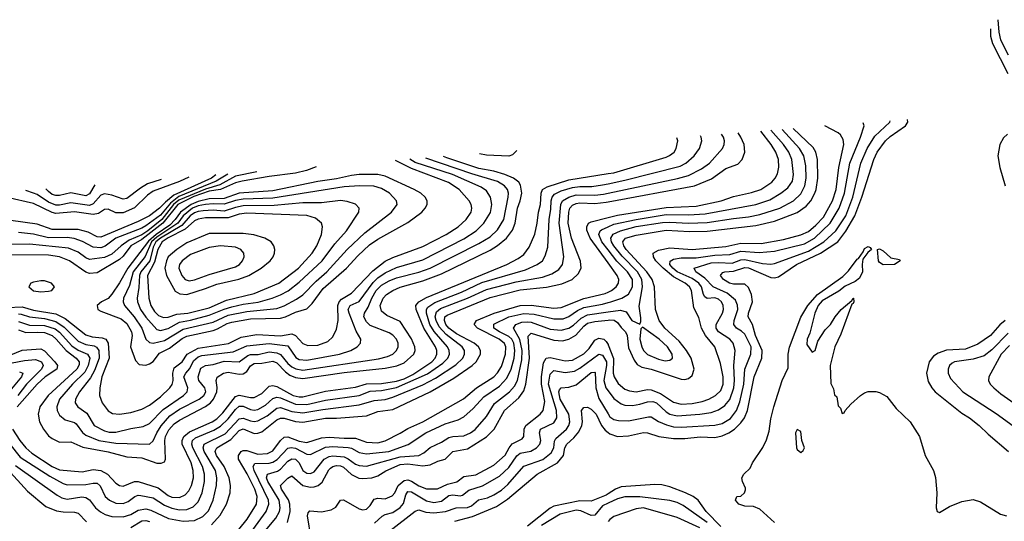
# Model space of a CAD drawing. Header units: inches. Extents: x 1305375 to 1407406, y 744550 to 841633.
# Tile 480 of 509: x 1386857 to 1392117, y 834538 to 837217. Entities that reach past the tile are written whole.
import ezdxf

# ---------------------------------------------------------------- set-up
doc = ezdxf.new("R2010")
doc.units = ezdxf.units.IN
doc.header["$MEASUREMENT"] = 0
doc.layers.add('B3883', color=7, linetype='Continuous')
doc.layers.add('B3893', color=7, linetype='Continuous')

msp = doc.modelspace()

# ---------------------------------------------------------------- linework, layer by layer
at = {"layer": 'B3883', "color": 5}
for points, elevation in [([(1389513.1, 836517.7), (1389490, 836496), (1389470, 836487.9), (1389350, 836492.8), (1389313.4, 836501.5)], 1480), ([(1386790, 835680.3), (1386870, 835683.8), (1386930, 835664.9), (1387050, 835645.9), (1387100.4, 835620.4), (1387210, 835534.1), (1387243.6, 835523.6), (1387297.7, 835517.7), (1387317.7, 835510), (1387329.2, 835489.2), (1387334.7, 835410), (1387296.3, 835310), (1387284.8, 835250), (1387283.3, 835210), (1387298.3, 835170), (1387330, 835127.6), (1387353.4, 835113.4), (1387390, 835109.6), (1387450, 835119.6), (1387510, 835137.1), (1387550, 835159.1), (1387610, 835202.6), (1387659.1, 835250), (1387671.7, 835268.3), (1387676.5, 835290), (1387674.6, 835330), (1387682.8, 835357.2), (1387725.5, 835390), (1387751.3, 835430), (1387810, 835462.3), (1387972, 835488), (1388039.2, 835520.8), (1388123.7, 835536.3), (1388250, 835528.7), (1388310, 835539), (1388331, 835531), (1388370, 835487.2), (1388396.8, 835476.8), (1388450, 835479.4), (1388502.5, 835497.5), (1388530, 835523.9), (1388550, 835563.7), (1388558.9, 835610), (1388556, 835690), (1388564.1, 835710), (1388576.1, 835723.9), (1388630, 835756.6), (1388743.8, 835876.2), (1388810, 835927), (1388850, 835946.6), (1389010, 836006.2), (1389135.2, 836070), (1389199.2, 836110), (1389242.4, 836150), (1389269.2, 836190), (1389273, 836210), (1389268.6, 836230), (1389257.6, 836250), (1389205, 836310), (1389148.2, 836348.2), (1388950, 836421.7), (1388863.8, 836465.2)], 1580), ([(1386850, 835560.9), (1386890, 835545.7), (1386950, 835549), (1386990, 835545.6), (1387030, 835530.3), (1387051.5, 835511.5), (1387104.6, 835450), (1387159.5, 835410), (1387174.7, 835390), (1387174.4, 835374.4), (1387162.6, 835350), (1387009.7, 835210), (1386964, 835150), (1386955.5, 835110), (1386963.4, 835070), (1386984.2, 835030), (1387010, 834995.2), (1387030, 834979.5), (1387070, 834961), (1387130, 834962.7), (1387194.4, 834934.4), (1387330, 834909.3), (1387430, 834883), (1387510, 834876.3), (1387590, 834848.9), (1387612.3, 834847.7), (1387630, 834855.2), (1387636.7, 834870), (1387632.7, 834970), (1387636, 834990), (1387653.8, 835026.3), (1387682.1, 835057.8), (1387710, 835079), (1387850, 835150.6), (1387875.8, 835170), (1387892.6, 835190), (1387910.5, 835230), (1387912.3, 835252.3), (1387905.8, 835290), (1387912.4, 835307.6), (1387945, 835330), (1387970, 835334.2), (1388030, 835324.4), (1388050, 835326), (1388070, 835338.3), (1388090.8, 835369.1), (1388110, 835381.5), (1388150, 835382.1), (1388210, 835393.2), (1388230, 835384.6), (1388276.4, 835336.4), (1388299.3, 835319.3), (1388330, 835305.4), (1388370, 835300.6), (1388590, 835333.2), (1388810, 835355.1), (1388872.2, 835367.8), (1388910, 835384.8), (1388962.5, 835430), (1388970.3, 835450), (1388967.9, 835470), (1388950, 835511.9), (1388890, 835605.2), (1388817.5, 835637.5), (1388790, 835660.3), (1388783.5, 835690), (1388798.2, 835730), (1388816.7, 835750), (1388849.5, 835770.5), (1388890, 835788.1), (1389010, 835822.5), (1389110, 835859.9), (1389370, 835986.2), (1389410, 836010.4), (1389456.6, 836050), (1389490, 836093.5), (1389504.1, 836130), (1389516.7, 836210), (1389531.1, 836250), (1389538.5, 836290), (1389532.7, 836332.7), (1389523.2, 836350), (1389495.2, 836370), (1389449.3, 836390), (1389390, 836408.9), (1389310, 836421.8), (1389139, 836479), (1389121.4, 836486)], 1520), ([(1386850, 835605.7), (1386910, 835586), (1386990, 835584.2), (1387046.2, 835566.2), (1387070, 835547.9), (1387135.1, 835475.1), (1387170, 835451.4), (1387219.1, 835430), (1387231.1, 835410), (1387223.2, 835370), (1387204.7, 835335.3), (1387138.4, 835270), (1387070.1, 835190), (1387055.6, 835150), (1387057.9, 835130), (1387070, 835105.2), (1387099.7, 835079.7), (1387150, 835066.5), (1387159.4, 835059.4), (1387193, 835013), (1387210, 834997.5), (1387279.7, 834970), (1387370, 834955.5), (1387550, 834949.6), (1387570, 834967.3), (1387588.8, 835010), (1387612.6, 835047.4), (1387659.2, 835100.8), (1387710, 835136.3), (1387816, 835190), (1387840.6, 835210), (1387850.6, 835230), (1387845.6, 835250), (1387814.2, 835290), (1387810.3, 835310), (1387824.9, 835355.1), (1387849.8, 835370), (1387890, 835375.3), (1387950, 835392.7), (1388030, 835390.4), (1388075.9, 835424.1), (1388090, 835428.6), (1388130.4, 835429.6), (1388190, 835443.3), (1388230, 835437.3), (1388249.5, 835429.5), (1388290, 835380.1), (1388310, 835363.3), (1388332, 835352), (1388370, 835344.8), (1388773.4, 835406.6), (1388821.6, 835418.4), (1388849.5, 835430.5), (1388870.6, 835450), (1388879.2, 835470), (1388879.3, 835490), (1388869.9, 835510), (1388850, 835532.6), (1388830, 835545.3), (1388730, 835584.3), (1388710, 835602.7), (1388695.4, 835630), (1388698.1, 835650), (1388718.5, 835681.5), (1388737.6, 835730), (1388760.9, 835770), (1388790, 835799.6), (1388830, 835822.1), (1388870, 835837.9), (1388990, 835869.3), (1389049.7, 835890.3), (1389310, 836021.3), (1389370, 836057.7), (1389410, 836095), (1389444, 836150), (1389466.1, 836270), (1389467.5, 836290), (1389462, 836310), (1389446.8, 836330), (1389410, 836353.8), (1389273.1, 836393.1), (1389026.8, 836478.4)], 1540), ([(1386850, 835645.5), (1386864.8, 835644.8), (1386910, 835629.2), (1386990, 835621.4), (1387050, 835606), (1387095, 835575), (1387170, 835500.9), (1387210, 835482.5), (1387254.3, 835474.3), (1387267.5, 835467.5), (1387279, 835450), (1387282.1, 835410), (1387257, 835343), (1387235.3, 835304.7), (1387177.3, 835230), (1387154.8, 835190), (1387153.5, 835170), (1387167.6, 835150), (1387216.4, 835116.4), (1387254.4, 835050), (1387310, 835020.8), (1387334.5, 835014.5), (1387370, 835013.6), (1387450, 835033.3), (1387516.1, 835043.9), (1387550, 835061), (1387624.2, 835135.8), (1387732.1, 835210), (1387751, 835230), (1387754.3, 835250), (1387734.5, 835310), (1387744.6, 835330), (1387765.5, 835354.5), (1387784.8, 835395.2), (1387810, 835417), (1387830, 835424), (1387997.7, 835442.3), (1388070, 835475.8), (1388190, 835488.5), (1388290, 835475), (1388332.5, 835412.5), (1388350, 835402.9), (1388390, 835399.3), (1388564.7, 835430), (1388625.1, 835450), (1388660.4, 835470), (1388678.2, 835490), (1388679.3, 835510), (1388654.2, 835554.3), (1388617.3, 835650), (1388611.8, 835670), (1388621.8, 835690), (1388670, 835712.6), (1388745.7, 835814.3), (1388770, 835837.9), (1388810, 835865.2), (1388870, 835892.7), (1389010, 835935.3), (1389230, 836045.9), (1389295.8, 836090), (1389336.7, 836130), (1389372.8, 836187.2), (1389379.9, 836230), (1389371.5, 836270), (1389350, 836302.3), (1389322.1, 836322.1), (1389169.5, 836389.5), (1388970, 836455.1), (1388940.3, 836471.4)], 1560), ([(1388440.7, 836431), (1388388.4, 836411.6), (1388330, 836397), (1388190, 836380.2), (1388044.7, 836355.3), (1388010, 836345.7), (1387930.3, 836309.7), (1387870, 836300.8), (1387787.2, 836272.8), (1387701.5, 836230), (1387621.1, 836130), (1387510, 836042.9), (1387451.5, 836008.5), (1387410, 835954.8), (1387390, 835936.9), (1387270, 835865.1), (1387230, 835862.4), (1387210, 835868), (1387123.2, 835930), (1387070, 835951.1), (1387010, 835959.8), (1386750, 835960.4)], 1580), ([(1388124.4, 836405.4), (1388010, 836380.6), (1387925.6, 836334.4), (1387850, 836312.8), (1387706.5, 836253.5), (1387678.3, 836230), (1387615.7, 836150), (1387541.4, 836090), (1387510, 836068.5), (1387441.2, 836038.9), (1387399, 836010), (1387350, 835965.3), (1387310, 835947.7), (1387230, 835935.6), (1387210, 835945.2), (1387170, 835975.7), (1387117.1, 835997.1), (1386910, 836017.9), (1386730, 836016.2)], 1560), ([(1387760.9, 836376), (1387710, 836352.3), (1387570, 836301.6), (1387539.5, 836280.5), (1387470, 836213.1), (1387410, 836184.9), (1387370, 836186.2), (1387330, 836204.7), (1387310, 836202.8), (1387277.2, 836182.8), (1387250, 836176.9), (1387150, 836191.1), (1387050, 836182.8), (1387030, 836188.2), (1386930, 836235), (1386790, 836267)], 1480), ([(1387905, 836387.7), (1387881.7, 836370), (1387680.8, 836279.1), (1387636.6, 836243.4), (1387604.3, 836210), (1387550, 836168.9), (1387490, 836138.4), (1387290, 836054.9), (1387270, 836057.2), (1387222.7, 836082.7), (1387170, 836097.2), (1387030, 836097.2), (1386950, 836124.4), (1386810, 836144.9)], 1520), ([(1386817.7, 835030), (1386857, 834970), (1386889.7, 834930), (1386922, 834902), (1387029.6, 834830), (1387070, 834812.8), (1387190, 834802.6), (1387250, 834814.4), (1387290, 834810), (1387326.9, 834790), (1387370, 834742.3), (1387390, 834729.1), (1387410, 834726.2), (1387470, 834750.1), (1387490, 834749.7), (1387596.3, 834716.3), (1387650, 834676.1), (1387670, 834667.1), (1387710, 834664.3), (1387741.2, 834678.8), (1387760.1, 834699.9), (1387775.5, 834730), (1387784.7, 834770), (1387783, 834810), (1387772.1, 834850), (1387725.4, 834950), (1387725.4, 834970), (1387733.5, 834990), (1387763.8, 835016.2), (1387884.8, 835070), (1387910, 835085.5), (1387942.8, 835117.2), (1388010, 835204.6), (1388030, 835211.8), (1388090, 835198.9), (1388110, 835199.5), (1388150, 835220.8), (1388190, 835260.3), (1388210, 835263.8), (1388230, 835257.6), (1388318.3, 835210), (1388350, 835202), (1388370, 835202.5), (1388490, 835232.3), (1388650, 835254.2), (1388710, 835272.9), (1388790, 835274.7), (1388870, 835285.9), (1388910, 835298.5), (1388957.5, 835322.5), (1389058.6, 835390), (1389076.6, 835410), (1389085.6, 835430), (1389085.1, 835450), (1389077.9, 835470), (1389015.7, 835570), (1388975.3, 835670), (1388973.9, 835690), (1388980.4, 835699.6), (1388989.5, 835710), (1389030, 835733.1), (1389459.1, 835910), (1389519.2, 835940.8), (1389550, 835963.8), (1389578.5, 836001.5), (1389608.6, 836071.4), (1389621.5, 836130), (1389628.1, 836190), (1389639.4, 836230), (1389642, 836290), (1389649.2, 836310.8), (1389675.1, 836324.9), (1389790, 836362.3), (1390000, 836395)], 1480), ([(1387969.7, 836392.9), (1387906.1, 836353.9), (1387707.2, 836272.8), (1387662.4, 836237.6), (1387610, 836173.5), (1387530, 836116.2), (1387510, 836104.4), (1387370.1, 836050), (1387312.8, 836007.2), (1387290, 835999.5), (1387250, 836002.1), (1387193.2, 836033.2), (1387148.5, 836048.5), (1387110, 836053.5), (1387010, 836052.5), (1386930, 836071.9), (1386850, 836079.9)], 1540), ([(1387612.8, 836364), (1387539.6, 836340.4), (1387502, 836318), (1387430, 836261.3), (1387410, 836258.8), (1387350, 836280.1), (1387310, 836286.3), (1387290, 836279.2), (1387250, 836233.8), (1387230, 836223.9), (1387130, 836238.2), (1387070, 836226.1), (1387050, 836226.4), (1387010, 836241.8), (1386950, 836283.3), (1386931.3, 836291.3), (1386890.1, 836304.6)], 1460), ([(1386804.8, 834950), (1386860.4, 834880.4), (1387018.3, 834778.3), (1387090, 834740.1), (1387110, 834733.5), (1387210, 834735.2), (1387250, 834742.5), (1387270, 834741.3), (1387287.1, 834727.1), (1387313.4, 834670), (1387336.8, 834650), (1387370, 834634.7), (1387410, 834633.6), (1387436.1, 834643.9), (1387471.8, 834670), (1387490, 834677.4), (1387503.6, 834676.4), (1387570, 834663.1), (1387630, 834624.8), (1387670, 834608.3), (1387710, 834599.3), (1387750, 834600.8), (1387784.5, 834615.5), (1387810, 834641.2), (1387832, 834690), (1387844.1, 834750), (1387844.2, 834790), (1387833.7, 834830), (1387781.3, 834930), (1387775.9, 834950), (1387780.7, 834970), (1387795.6, 834984.4), (1387894.7, 835025.3), (1387930, 835045.4), (1387970, 835084.9), (1388010, 835135.8), (1388030, 835152.2), (1388050, 835153.5), (1388090, 835135.1), (1388110, 835131.3), (1388130, 835135), (1388170, 835157.5), (1388210, 835193.6), (1388230, 835200.1), (1388250, 835197), (1388330, 835163), (1388390, 835161.3), (1388490, 835185.3), (1388670, 835210.3), (1388730, 835232.4), (1388790, 835235.8), (1388870, 835252.8), (1389034.7, 835325.3), (1389117.7, 835382.3), (1389143.8, 835410), (1389152.6, 835430), (1389151.4, 835450), (1389141.5, 835470), (1389071.7, 835551.7), (1389047.7, 835590), (1389029.7, 835650), (1389029.9, 835670), (1389037.6, 835682.4), (1389073.9, 835706.1), (1389217.4, 835762.6), (1389326.2, 835813.8), (1389558.4, 835881.6), (1389620.9, 835910), (1389650, 835929.3), (1389664.1, 835955.9), (1389677.9, 836002.1), (1389684.9, 836150), (1389694.9, 836205.1), (1389696.6, 836250), (1389701.3, 836270), (1389714.6, 836285.4), (1389750, 836303.7), (1389810, 836321.1), (1389850, 836326.5), (1389913.5, 836326.5), (1389970, 836335.1), (1390000, 836341.2)], 1460), ([(1387258.1, 836334.9), (1387230, 836287.9), (1387210, 836275.6), (1387130, 836292.4), (1387070, 836277.6), (1387050, 836277.6), (1387030, 836284.3), (1387010, 836299.1), (1386996.8, 836313.4)], 1440), ([(1386835.2, 834835.2), (1387057, 834677), (1387082.4, 834662.4), (1387110, 834655.3), (1387189, 834669), (1387210, 834665.5), (1387230, 834653), (1387262.2, 834610), (1387288, 834588), (1387314.3, 834574.3), (1387350, 834563.8), (1387410, 834561.1), (1387450, 834573.7), (1387490, 834597.7), (1387530, 834605.1), (1387557.9, 834597.9), (1387652.3, 834552.3), (1387730, 834539.4), (1387790, 834543), (1387835.9, 834564.1), (1387866.1, 834593.9), (1387891.1, 834650), (1387909.2, 834730), (1387910.9, 834770), (1387902.1, 834810), (1387843, 834910), (1387836.4, 834930), (1387842.6, 834950), (1387954.7, 835005.3), (1388030, 835084.8), (1388050, 835089.5), (1388090, 835074.7), (1388110, 835071.6), (1388130, 835075.1), (1388178.6, 835101.4), (1388230, 835142.3), (1388250, 835145.5), (1388310, 835125.1), (1388370, 835116.6), (1388475.5, 835135.5), (1388670, 835159.4), (1388750, 835182.9), (1388810, 835188.3), (1388850, 835200.5), (1389010, 835267.7), (1389077.5, 835302.5), (1389186.8, 835373.2), (1389224.9, 835410), (1389233.9, 835430), (1389233.5, 835450), (1389221.3, 835470), (1389135.6, 835535.6), (1389097.4, 835577.4), (1389081, 835610), (1389077, 835630), (1389083.3, 835656.7), (1389105.5, 835674.5), (1389248.8, 835730), (1389350, 835776.3), (1389510, 835816.3), (1389650, 835842.1), (1389699.4, 835860.6), (1389736.9, 835883.1), (1389756.7, 835910), (1389763.2, 835950), (1389738.9, 836130), (1389747.3, 836230), (1389757.1, 836250), (1389790.7, 836269.3), (1389830, 836280.9), (1389930, 836280.8), (1389974.8, 836285.2), (1390000, 836290.4)], 1440), ([(1387880.9, 834519.1), (1387928.4, 834570), (1387960.9, 834630), (1387981.2, 834690), (1387983.1, 834730), (1387976.1, 834770), (1387949.1, 834830), (1387908.8, 834890), (1387901.7, 834910), (1387903.5, 834916.5), (1387909.6, 834930.4), (1387985, 834975), (1388030, 835023.5), (1388050, 835031.2), (1388110, 835007.6), (1388130, 835008.4), (1388150, 835016.7), (1388230, 835079.6), (1388250, 835089.3), (1388270, 835089.3), (1388330, 835070.6), (1388370, 835067.5), (1388490, 835089.6), (1388550, 835088.1), (1388710, 835101.2), (1388770, 835124.9), (1388850, 835135.7), (1389050, 835229.1), (1389177, 835303), (1389273.8, 835370), (1389296.3, 835390), (1389319.1, 835430), (1389318.7, 835450), (1389307.5, 835470), (1389284.9, 835490), (1389190, 835540), (1389149, 835570), (1389133.3, 835590), (1389125.8, 835610), (1389128.7, 835630), (1389140.3, 835639.7), (1389370, 835733.1), (1389530, 835773.8), (1389670.9, 835789.1), (1389753.8, 835806.2), (1389807.7, 835830), (1389841.1, 835858.9), (1389856.1, 835890), (1389853.3, 835926.7), (1389804.4, 836050), (1389786.5, 836130), (1389790.2, 836190), (1389796.2, 836210), (1389810, 836227.1), (1389830, 836236.2), (1389850, 836238.2), (1389930, 836236), (1389990, 836241.8), (1390000, 836243.7)], 1420), ([(1390000, 835917.9), (1389903.6, 836050), (1389887.5, 836092.4), (1389886.4, 836110), (1389895.8, 836130), (1389910, 836137.3), (1390000, 836160)], 1380), ([(1390000, 835987.5), (1389966.7, 836030), (1389951.2, 836070), (1389957.5, 836090), (1389964.4, 836095.6), (1390000, 836111.2)], 1360), ([(1387990, 834447.8), (1388071.3, 834550), (1388121.2, 834630), (1388126, 834670), (1388113.6, 834710), (1388072.3, 834792.3), (1388026.3, 834870), (1388025.3, 834890), (1388040.7, 834910), (1388050, 834915.6), (1388070, 834915.3), (1388130, 834897), (1388180.7, 834899.3), (1388210, 834915.1), (1388250.6, 834969.4), (1388270, 834987.7), (1388290, 834989.5), (1388350, 834966.3), (1388390, 834959.5), (1388470, 834983.4), (1388510, 834988.1), (1388590, 834982), (1388650, 834982.8), (1388710, 834960.2), (1388770, 834957.6), (1388810, 834968.5), (1388890, 835008), (1388930, 835034), (1389011.2, 835068.8), (1389228.5, 835191.5), (1389296.4, 835250), (1389389.7, 835310.3), (1389409.3, 835330.7), (1389430, 835364.1), (1389452.8, 835430), (1389454.7, 835470), (1389447.3, 835487.3), (1389417.9, 835510), (1389302.6, 835570), (1389284.1, 835590), (1389296.9, 835610), (1389390.9, 835649.1), (1389530, 835690.5), (1389590, 835692.5), (1389710, 835676.9), (1389750, 835679.3), (1389870, 835728.5), (1389984.5, 835755.5), (1390000, 835762.3)], 1380), ([(1388050, 834420.4), (1388173, 834590), (1388188.3, 834630), (1388186.8, 834650), (1388109.2, 834810), (1388104.2, 834830), (1388113.3, 834846.7), (1388190, 834849.1), (1388210, 834854.6), (1388231.6, 834868.4), (1388290, 834928.7), (1388307.3, 834932.7), (1388330, 834927.8), (1388390, 834895.8), (1388410, 834895), (1388490, 834933.9), (1388530, 834938.3), (1388612.5, 834932.5), (1388630, 834928.4), (1388670, 834904.8), (1388710, 834899.1), (1388828.9, 834911.1), (1388932, 834948), (1389026.3, 835010), (1389130, 835058.9), (1389199.5, 835080.5), (1389230, 835095.8), (1389280, 835140), (1389337, 835203), (1389419.8, 835260.2), (1389458.4, 835301.6), (1389482.1, 835350), (1389498.1, 835410), (1389502.4, 835450), (1389497.4, 835490), (1389486.4, 835510), (1389470, 835525.7), (1389419.9, 835550), (1389390.4, 835570), (1389389.2, 835590.8), (1389470.1, 835629.9), (1389550, 835648.7), (1389604.4, 835644.4), (1389710, 835618.9), (1389760.4, 835619.6), (1389790, 835631), (1389836.5, 835663.5), (1389870, 835679.8), (1389970, 835697.6), (1390000, 835706)], 1360), ([(1388152, 834468.1), (1388226, 834554), (1388244.4, 834590), (1388249, 834610), (1388242.5, 834650), (1388182.2, 834750), (1388175.6, 834770), (1388179.9, 834790), (1388234, 834806), (1388250, 834816.7), (1388290, 834859.1), (1388310, 834872.4), (1388330.5, 834870), (1388350, 834849.5), (1388370, 834809.6), (1388390, 834794.7), (1388410, 834792.9), (1388430, 834801.4), (1388483.3, 834870), (1388510, 834884.8), (1388530, 834888.2), (1388590, 834881.5), (1388611.8, 834871.8), (1388650, 834843.2), (1388670, 834835.8), (1388710, 834833.2), (1388890, 834882.8), (1388990, 834890.1), (1389016.7, 834903.3), (1389050, 834931.8), (1389110, 834960.1), (1389150, 834985.6), (1389170, 834991.2), (1389230, 834993.8), (1389264.3, 835010), (1389290, 835028.8), (1389350, 835098), (1389393.3, 835166.7), (1389472.8, 835230), (1389499.5, 835260.5), (1389515.8, 835290), (1389539.1, 835400.9), (1389542, 835450), (1389529.5, 835509.5), (1389495.5, 835570), (1389508, 835590), (1389539, 835601), (1389570, 835604.1), (1389590, 835600.7), (1389690, 835564.2), (1389750, 835559.6), (1389790.1, 835570.1), (1389814.6, 835585.4), (1389856.6, 835623.4), (1389890, 835640.2), (1390000, 835656.1)], 1340), ([(1388288.2, 834531.8), (1388302.5, 834590), (1388300.4, 834630), (1388292.9, 834652.8), (1388255.1, 834710), (1388250.9, 834730), (1388290, 834769.1), (1388310, 834780.1), (1388370, 834729.5), (1388410, 834719.9), (1388430, 834721.9), (1388450.9, 834729.1), (1388473.5, 834746.5), (1388508, 834812), (1388517.7, 834822.3), (1388530, 834831), (1388550, 834835.3), (1388570, 834834.2), (1388586.6, 834826.6), (1388630, 834787.8), (1388668.4, 834768.4), (1388690, 834765.7), (1388737.4, 834770), (1388770, 834781.6), (1388813.3, 834806.7), (1388890, 834840.9), (1388930, 834844.7), (1389010, 834833.6), (1389050, 834839.5), (1389090, 834858.4), (1389130, 834870.1), (1389170, 834911.1), (1389250, 834925.8), (1389350, 834988.3), (1389392.1, 835030), (1389446.6, 835130), (1389522.8, 835197.2), (1389550, 835234.1), (1389561.2, 835270), (1389579.6, 835410), (1389573.8, 835526.2), (1389590, 835542.2), (1389710, 835505.4), (1389757.5, 835502.5), (1389790, 835511), (1389827.7, 835532.3), (1389870, 835581), (1389890, 835596.5), (1389930, 835605.6), (1390000, 835612.9)], 1320), ([(1388413.5, 834446.5), (1388393.6, 834566.4), (1388397.5, 834582.5), (1388406.8, 834593.2), (1388470, 834588.3), (1388521.7, 834598.3), (1388545.9, 834614.1), (1388570, 834650.1), (1388587.5, 834652.5), (1388670, 834603.9), (1388690, 834599.4), (1388710, 834603.3), (1388730, 834621.7), (1388750, 834655.5), (1388770, 834662.2), (1388810, 834658.5), (1388846.8, 834673.2), (1388860.1, 834690), (1388879.4, 834730), (1388910, 834755.8), (1388930, 834758.6), (1388950, 834752.9), (1388990, 834727.7), (1389030, 834710.7), (1389089.3, 834710.7), (1389143, 834737), (1389192, 834748), (1389230, 834777.2), (1389293, 834787), (1389390, 834837), (1389449.5, 834890.5), (1389471.2, 834930), (1389488.6, 834951.4), (1389540.8, 834979.2), (1389549.9, 834990.1), (1389552.7, 835030), (1389560.4, 835050), (1389638.1, 835110), (1389653.4, 835130), (1389661.8, 835178.2), (1389645.3, 835270), (1389644.7, 835310), (1389655.6, 835384.4), (1389669.5, 835410), (1389690, 835412.2), (1389770, 835394.2), (1389810, 835398.5), (1389870, 835432.4), (1389898.6, 835461.4), (1389930, 835505.7), (1389950, 835515.6), (1389976.6, 835510), (1389990, 835499.1), (1390000, 835482.8)], 1280), ([(1386810, 835426.9), (1386870, 835451.4), (1386970, 835458.7), (1386990, 835449.1), (1387045.3, 835390), (1387059.5, 835370), (1387054.7, 835350), (1386993.2, 835310), (1386949.5, 835270), (1386843.9, 835150)], 1480), ([(1388752.4, 834527.6), (1388794.1, 834565.9), (1388810, 834574.6), (1388850, 834585.3), (1388890, 834612.4), (1388907.1, 834632.9), (1388920.4, 834679.6), (1388930, 834696.3), (1388950, 834695.9), (1389030, 834647.6), (1389070, 834637.8), (1389110, 834646.3), (1389150, 834675.6), (1389170, 834679.4), (1389210, 834673.2), (1389222.5, 834677.5), (1389256.5, 834703.5), (1389330, 834726.9), (1389420.7, 834779.3), (1389470, 834825.5), (1389512.1, 834887.9), (1389530, 834902.7), (1389587.9, 834912.1), (1389617.9, 834930), (1389634.7, 834950), (1389640.5, 834970), (1389633.3, 835010), (1389638.8, 835030), (1389710, 835064), (1389725.5, 835090), (1389724.1, 835130), (1389681.7, 835270), (1389690, 835323.7), (1389710, 835343.9), (1389770, 835333.3), (1389820.4, 835339.6), (1389850, 835355.1), (1389950, 835431.3), (1389970, 835425.6), (1389991.3, 835390), (1389992.1, 835370), (1389977.3, 835290), (1389988.7, 835250), (1390000, 835234.8)], 1260), ([(1386816.2, 835383.8), (1386882.6, 835397.4), (1386941.9, 835401.9), (1386972.8, 835390), (1386982.3, 835370), (1386974, 835350), (1386893.6, 835270), (1386847, 835210)], 1460), ([(1386856, 835336), (1386873.8, 835330), (1386866.9, 835310), (1386805.1, 835234.9)], 1440), ([(1388833.7, 834486.3), (1388970, 834592.2), (1388990, 834598.4), (1389026.6, 834586.6), (1389070, 834582.8), (1389130.9, 834590), (1389189.3, 834610.7), (1389250, 834611.4), (1389270, 834620.8), (1389307.4, 834652.6), (1389356.8, 834663.2), (1389390, 834679), (1389430, 834705.1), (1389464.8, 834735.2), (1389550, 834831.9), (1389651.1, 834868.9), (1389696.7, 834903.3), (1389709.9, 834930), (1389713.7, 834966.3), (1389720.4, 834979.6), (1389778.3, 835030), (1389790.3, 835050), (1389795.4, 835070), (1389790.2, 835110), (1389744.7, 835190), (1389736.9, 835230), (1389740.2, 835239.8), (1389750, 835251.7), (1389790, 835255), (1389830, 835267.1), (1389910, 835333.4), (1389930, 835335.2), (1389931.9, 835331.9), (1389933.9, 835250), (1389950, 835194.6), (1390000, 835112.4)], 1240), ([(1389182.2, 834537.8), (1389276.7, 834563.3), (1389403.6, 834616.4), (1389463.3, 834656.7), (1389621.4, 834790), (1389730.6, 834849.4), (1389762.5, 834890), (1389769.4, 834930.6), (1389779.2, 834950), (1389817, 834983), (1389844.3, 835015.7), (1389859.3, 835050), (1389862.7, 835070), (1389858.5, 835130), (1389870, 835146.5), (1389890, 835147), (1389910, 835136.6), (1389936.6, 835110), (1389965.2, 835050), (1389984.9, 835024.9), (1390000, 835012.8)], 1220), ([(1386790, 834818.6), (1386898, 834698), (1386996.8, 834616.8), (1387053.3, 834593.3), (1387090, 834587.9), (1387150, 834587.2), (1387170, 834581.7), (1387214.2, 834534.2)], 1420), ([(1390000, 834683.8), (1389990, 834677.2), (1389910, 834645.9), (1389850, 834647.7), (1389710, 834618.4), (1389690, 834607.8), (1389570, 834511.5)], 1220), ([(1390000, 834634.7), (1389970, 834620.5), (1389928.5, 834571.5), (1389910, 834568.8), (1389854.2, 834594.2), (1389830, 834597.4), (1389743.5, 834576.5), (1389644.5, 834515.5)], 1240), ([(1387450, 834505.5), (1387510, 834540.9), (1387530, 834542.8), (1387550, 834536)], 1420)]:
    msp.add_lwpolyline(points, dxfattribs=dict(at, elevation=elevation))
for points, elevation in [([(1388670.2, 836390.2), (1388630, 836385.8), (1388550, 836366.8), (1388450, 836353), (1388210, 836303), (1388030, 836290.3), (1387950, 836262.1), (1387870, 836260.4), (1387810, 836245.6), (1387772.2, 836230), (1387715.8, 836190), (1387688.3, 836150), (1387659.7, 836120.3), (1387586.1, 836070), (1387545.5, 836034.5), (1387434.8, 835890), (1387390, 835810.9), (1387349.4, 835750.6), (1387330, 835728.7), (1387293.4, 835710), (1387270.3, 835690), (1387274.3, 835670), (1387290, 835660.2), (1387398.8, 835618.8), (1387430, 835594.6), (1387454.6, 835550), (1387458, 835530), (1387448.3, 835470), (1387476.1, 835396.1), (1387494.6, 835374.6), (1387530, 835372.5), (1387550, 835378.5), (1387570, 835390.7), (1387604.1, 835435.9), (1387657.3, 835462.7), (1387725, 835515), (1387750, 835527.4), (1387890, 835557), (1387914.2, 835565.8), (1387965, 835595), (1387990, 835602.3), (1388090, 835619.6), (1388250, 835622.8), (1388277.6, 835630), (1388330, 835654.9), (1388390, 835673.3), (1388418.7, 835701.3), (1388478.1, 835781.9), (1388601.9, 835890), (1388663.7, 835956.3), (1388725.9, 836014.1), (1388770, 836044.7), (1388930, 836133.8), (1389005.2, 836190), (1389023.2, 836210), (1389033.5, 836230), (1389033.3, 836250), (1389022.5, 836270), (1388999.1, 836290), (1388964.8, 836310), (1388810, 836382.3), (1388769.7, 836389.7)], 1620), ([(1388672, 836330), (1388590, 836323.9), (1388210, 836264), (1388050, 836258), (1388010, 836251), (1387950, 836231.1), (1387890, 836234.1), (1387850.3, 836230.3), (1387810, 836223), (1387779.4, 836210), (1387731.1, 836170), (1387701.1, 836130), (1387590, 836056.4), (1387560.7, 836030), (1387526.8, 835953.2), (1387462.7, 835870), (1387443.4, 835796.6), (1387412.3, 835730), (1387410.5, 835710), (1387416.3, 835690), (1387469.1, 835630), (1387509.1, 835570), (1387530.7, 835510.7), (1387550, 835493.2), (1387570, 835488.9), (1387630, 835502.8), (1387730, 835564.5), (1387890, 835601.9), (1387970, 835638.7), (1388070, 835659), (1388230, 835674.2), (1388270, 835688.7), (1388336.4, 835723.6), (1388370, 835748.3), (1388440.1, 835819.9), (1388497, 835870), (1388606.2, 835990), (1388701.1, 836078.9), (1388843.5, 836190), (1388872.7, 836230), (1388869.8, 836250), (1388832.4, 836290), (1388790, 836315.5), (1388748, 836328)], 1640), ([(1388570, 836251.2), (1388470, 836239.6), (1388370, 836239), (1388215.8, 836224.2), (1388050, 836222.3), (1388010, 836214.7), (1387950, 836195.1), (1387890, 836199.7), (1387836.8, 836196.8), (1387810, 836193.4), (1387790, 836184.9), (1387768.3, 836170), (1387722.5, 836117.5), (1387608.7, 836050), (1387583.8, 836030), (1387570, 836002.8), (1387551.3, 835930), (1387504, 835870), (1387496.5, 835850), (1387493.9, 835786.1), (1387485.2, 835730), (1387486.4, 835710), (1387502.8, 835670), (1387530, 835627.6), (1387590, 835563), (1387610, 835556.8), (1387650, 835567.7), (1387710, 835602.1), (1387770, 835612.4), (1387870, 835638.1), (1387950, 835671.5), (1387990, 835683.2), (1388050, 835697.4), (1388130.7, 835709.3), (1388205.6, 835730), (1388250, 835747.1), (1388290.4, 835769.6), (1388350, 835814.6), (1388472.8, 835930), (1388540.8, 836019.2), (1388602.2, 836090), (1388668.7, 836190), (1388669.7, 836210), (1388651.1, 836231.1), (1388606.7, 836246.7)], 1660), ([(1388070, 836183.4), (1388030, 836178.2), (1387970, 836159.5), (1387850, 836158.8), (1387810, 836151.6), (1387790, 836142), (1387741.1, 836098.9), (1387650, 836051.9), (1387618.8, 836030), (1387594.2, 835990), (1387577.7, 835922.3), (1387539.5, 835850), (1387546.2, 835730), (1387558.3, 835690), (1387577.9, 835657.9), (1387598, 835638), (1387626, 835626), (1387650, 835627.5), (1387696.4, 835643.6), (1387755, 835650), (1387870, 835678.6), (1387960.9, 835719.1), (1388110, 835754.1), (1388242.1, 835810), (1388346.9, 835890), (1388419.7, 835970), (1388444.9, 836010), (1388468.7, 836070), (1388475, 836110), (1388468.8, 836130), (1388436.6, 836156.6), (1388390, 836172)], 1680), ([(1387870, 836075.2), (1387750, 836024.7), (1387696.3, 835990), (1387650.8, 835950), (1387641.6, 835930), (1387632.7, 835890), (1387642.1, 835850), (1387686.8, 835766.8), (1387712.2, 835752.2), (1387750, 835749.5), (1387850, 835780.7), (1387910, 835805.1), (1388028.1, 835831.9), (1388080.2, 835850), (1388146.2, 835890), (1388194.7, 835930), (1388210.6, 835950), (1388218.7, 835970), (1388219.8, 835990), (1388214.8, 836010), (1388199.8, 836030), (1388166.9, 836050), (1388107.5, 836067.5), (1388050, 836074.9)], 1720), ([(1387930, 836008.5), (1387870, 836000.9), (1387770, 835963.7), (1387725.3, 835930), (1387711.5, 835910), (1387707.9, 835890), (1387723.3, 835850), (1387740.7, 835830), (1387763.1, 835823.1), (1387790, 835827.5), (1387870, 835855.8), (1388010, 835896.4), (1388030.6, 835910), (1388047.7, 835930), (1388055.6, 835950), (1388053.8, 835970), (1388037.8, 835990), (1388010, 836001.9)], 1740), ([(1386970, 835823.2), (1386930, 835815.8), (1386917, 835810), (1386906.5, 835790), (1386930, 835769.6), (1386970, 835764.3), (1387010, 835766.9), (1387028.7, 835771.3), (1387043.5, 835790), (1387026.3, 835810), (1386990, 835821.7)], 1620)]:
    msp.add_lwpolyline(points, close=True, dxfattribs=dict(at, elevation=elevation))
at = {"layer": 'B3893', "color": 5}
for points, elevation in [([(1392082.1, 837217.2), (1392087.4, 837150), (1392096.1, 837110), (1392137.5, 837030)], 1240), ([(1392042.2, 837168.2), (1392043.7, 837130), (1392052.9, 837090), (1392135.2, 836930)], 1220), ([(1390000, 835012.8), (1390010, 835004.8), (1390050, 834990.5), (1390110, 834995.3), (1390190, 835012.4), (1390210.6, 835010.6), (1390270.7, 834990.7), (1390350, 834980.1), (1390410, 834980.6), (1390491.5, 834988.5), (1390570, 834985.6), (1390610, 834993.6), (1390645.9, 835010), (1390675.8, 835030), (1390710, 835063.4), (1390729.4, 835090), (1390744.3, 835130), (1390779.8, 835310), (1390822, 835410), (1390822.4, 835450), (1390787.5, 835530), (1390771.6, 835590), (1390748.9, 835630), (1390751.1, 835650), (1390772.2, 835710), (1390765.6, 835750), (1390750, 835786.7), (1390730, 835804), (1390670, 835804.9), (1390649.1, 835810), (1390616.5, 835830), (1390601.5, 835850), (1390604.1, 835855.9), (1390613.7, 835866.3), (1390624.5, 835870), (1390670, 835873.5), (1390730, 835893.6), (1390750, 835891.2), (1390870, 835840.9), (1390890, 835839.2), (1390910, 835844.1), (1391006.2, 835910), (1391135.5, 835970), (1391228, 836030), (1391270, 836086.8), (1391317.4, 836170), (1391355.7, 836270), (1391419.2, 836470), (1391437.7, 836510), (1391482.3, 836570), (1391506.7, 836593.3), (1391589.4, 836650), (1391600.5, 836670), (1391599.3, 836684.8)], 1220), ([(1390000, 835112.4), (1390010, 835095.9), (1390030, 835081.5), (1390056.1, 835076.1), (1390110, 835075.2), (1390216.7, 835096.7), (1390230, 835095.1), (1390270.3, 835070.3), (1390312.8, 835052.8), (1390350, 835043.4), (1390390, 835041.3), (1390570, 835050.8), (1390610, 835060.3), (1390653.3, 835086.7), (1390686.7, 835130), (1390704.2, 835175.8), (1390725.3, 835270), (1390731.5, 835350), (1390763.1, 835430), (1390764.2, 835470), (1390730, 835536.7), (1390713.7, 835553.7), (1390686.5, 835570), (1390672.2, 835590), (1390673.9, 835610), (1390692.4, 835670), (1390691.9, 835691.9), (1390680, 835719.9), (1390636.9, 835756.9), (1390560.6, 835790), (1390516.7, 835836.7), (1390469, 835870), (1390459.4, 835890), (1390550, 835917.8), (1390590, 835921), (1390662.6, 835917.4), (1390710, 835934.1), (1390730, 835936.2), (1390825.3, 835914.7), (1390870, 835912), (1390890, 835915.8), (1391070, 835981.2), (1391152.5, 836030), (1391216.7, 836090), (1391270, 836170.1), (1391307, 836270), (1391349.7, 836450), (1391383.5, 836530), (1391425.2, 836594.8), (1391504.9, 836670), (1391507.5, 836677.4)], 1240), ([(1390000, 835234.8), (1390030, 835194.4), (1390070, 835165.3), (1390090, 835158.7), (1390130, 835156.4), (1390170, 835162.8), (1390210, 835176.5), (1390238.7, 835178.7), (1390258.5, 835170), (1390310, 835122.4), (1390330.8, 835110.8), (1390370, 835101), (1390490.5, 835109.5), (1390550, 835119), (1390590, 835132.6), (1390624, 835156), (1390650.6, 835189.4), (1390672.1, 835250), (1390676.3, 835290), (1390671.2, 835370), (1390678.4, 835450), (1390668.1, 835490), (1390649.9, 835510), (1390589.3, 835549.3), (1390576.9, 835570), (1390578, 835590), (1390612.1, 835650), (1390616.9, 835670), (1390615.3, 835690), (1390605.4, 835710), (1390590, 835724.3), (1390570, 835731.1), (1390530, 835727.7), (1390517.2, 835737.2), (1390509.7, 835749.7), (1390499.5, 835790), (1390485.5, 835810), (1390450, 835834.6), (1390369.6, 835870), (1390345.3, 835890), (1390330.8, 835910), (1390332.1, 835927.9), (1390350, 835937.5), (1390390, 835944.8), (1390470, 835945.6), (1390570, 835960.3), (1390650, 835962.2), (1390710, 835980.7), (1390806.8, 835973.2), (1390890, 835981), (1391050, 836020.7), (1391102.2, 836050), (1391186.2, 836130), (1391235.3, 836210), (1391263.3, 836290), (1391292.2, 836450), (1391348.3, 836590), (1391367.6, 836650), (1391362.2, 836665.8)], 1260), ([(1390000, 835482.8), (1390001.1, 835481.1), (1390028.4, 835408.4), (1390028, 835330), (1390031.8, 835310), (1390053.8, 835273.8), (1390090, 835244.4), (1390114.2, 835234.2), (1390150, 835228.7), (1390210, 835241.1), (1390230, 835240.2), (1390280.1, 835220.1), (1390350, 835173.7), (1390390, 835164.3), (1390450, 835167.7), (1390502.4, 835177.6), (1390537.7, 835190), (1390574.5, 835210), (1390602.7, 835237.3), (1390615.5, 835270), (1390615.7, 835310), (1390601.2, 835381.2), (1390570.9, 835470), (1390520.1, 835530), (1390499.2, 835570), (1390485.7, 835625.7), (1390458, 835678), (1390445.6, 835770), (1390434.7, 835790), (1390411.2, 835810), (1390350, 835842.9), (1390293.6, 835890), (1390254.9, 835930), (1390242, 835950), (1390240.4, 835970), (1390270, 835986.7), (1390330, 835998.1), (1390450, 835990.5), (1390630, 836006.6), (1390710, 836024.1), (1390818.1, 836021.9), (1390937.4, 836042.6), (1391030, 836068.4), (1391070, 836086.5), (1391110, 836119.2), (1391150, 836162.3), (1391199.8, 836250), (1391218.3, 836310), (1391233.1, 836426.9), (1391258.6, 836550), (1391256.4, 836576.4), (1391242.4, 836602.4), (1391230, 836613), (1391157.9, 836649.4)], 1280), ([(1390000, 835612.9), (1390010, 835614), (1390032.1, 835612.1), (1390050, 835600.5), (1390070, 835572.3), (1390093.4, 835550), (1390102.2, 835530), (1390110, 835465.2), (1390139.4, 835399.4), (1390155.5, 835375.5), (1390181.1, 835361.1), (1390230, 835350.9), (1390390, 835296.9), (1390410, 835295), (1390430, 835300.4), (1390450, 835317.2), (1390460.1, 835350), (1390443.6, 835410), (1390419.1, 835450), (1390379.4, 835499.4), (1390303.8, 835570), (1390273.4, 835610), (1390252.7, 835670), (1390247.6, 835790), (1390236.1, 835830), (1390207.2, 835870), (1390096.2, 835990), (1390084.1, 836010), (1390079.7, 836030), (1390083.1, 836036.9), (1390093.9, 836050), (1390150, 836067), (1390310, 836092.5), (1390434.3, 836085.7), (1390530, 836088.3), (1390790, 836117.1), (1390890, 836140.2), (1391010, 836186.6), (1391058.1, 836221.9), (1391083.3, 836250), (1391105.2, 836290), (1391112.3, 836310), (1391120.2, 836370), (1391119.3, 836470), (1391109.2, 836510), (1391095.1, 836535.1), (1390988.5, 836635.9)], 1320), ([(1390000, 835656.1), (1390065.6, 835665.6), (1390096.2, 835656.2), (1390127.2, 835610), (1390170, 835590.7), (1390175.2, 835604.8), (1390174.5, 835625.5), (1390166.6, 835686.6), (1390184.6, 835790), (1390180.6, 835830), (1390157.9, 835870), (1390074.7, 835954.7), (1390030.2, 836010), (1390018.7, 836030), (1390014.2, 836050), (1390027.6, 836072.4), (1390067, 836090), (1390150, 836112.4), (1390290, 836133.3), (1390330, 836135.6), (1390430, 836130.3), (1390530, 836133.4), (1390670, 836155.8), (1390750, 836163.8), (1390810, 836176.3), (1390916.8, 836210), (1390991.2, 836248.9), (1391030, 836286.7), (1391051.7, 836330), (1391058.6, 836370), (1391056.4, 836436.4), (1391045, 836490), (1391022.5, 836530), (1390930.5, 836631.2)], 1340), ([(1390000, 836111.2), (1390030, 836124.4), (1390149.5, 836150.5), (1390310, 836175.8), (1390430, 836174.2), (1390519, 836181), (1390790, 836230.1), (1390864.7, 836255.3), (1390922.5, 836290), (1390960.8, 836319.2), (1390984.4, 836355.6), (1390991.4, 836390), (1390982.3, 836470), (1390965.9, 836510), (1390938, 836550), (1390869.3, 836626.3)], 1360), ([(1390000, 836160), (1390050, 836172.6), (1390310, 836213.5), (1390470, 836222), (1390604.7, 836250), (1390670, 836272.9), (1390766.2, 836293.8), (1390816.5, 836310), (1390874.1, 836350), (1390892.6, 836370), (1390905.7, 836394.3), (1390912.9, 836430), (1390910.7, 836470), (1390896.5, 836510), (1390872, 836550), (1390815.6, 836622)], 1380), ([(1390000, 836243.7), (1390461.2, 836330), (1390553, 836367), (1390630, 836422.8), (1390693.8, 836446.2), (1390716.7, 836470), (1390730.4, 836510), (1390727.1, 836550), (1390709.5, 836590), (1390694.4, 836612.3)], 1420), ([(1390000, 836290.4), (1390371.7, 836368.3), (1390430, 836385.5), (1390500, 836420), (1390541.7, 836450), (1390610.6, 836530), (1390619.6, 836550), (1390621.3, 836570), (1390617.3, 836590), (1390606.8, 836605.3)], 1440), ([(1390000, 836341.2), (1390090, 836359.6), (1390384.5, 836435.5), (1390415.7, 836450), (1390459.3, 836490), (1390488, 836530), (1390500.2, 836570), (1390498.1, 836590), (1390494.4, 836596.3)], 1460), ([(1390000, 836395), (1390030, 836399.7), (1390310, 836483), (1390328.9, 836491.1), (1390352.4, 836510), (1390364.6, 836530), (1390372.4, 836570), (1390366.9, 836586.1)], 1480), ([(1392133.6, 836606.4), (1392113.2, 836586.8), (1392093.3, 836550), (1392082.9, 836490), (1392092.4, 836427.6), (1392122.1, 836330)], 1220), ([(1390000, 835706), (1390014.2, 835710), (1390074, 835730), (1390108.6, 835751.4), (1390131.1, 835790), (1390129.9, 835830), (1390103.8, 835870), (1390047.2, 835927.2), (1390000, 835987.5)], 1360), ([(1390890, 834532.4), (1390810, 834602.2), (1390776.6, 834616.6), (1390730, 834618), (1390710, 834625.1), (1390699.3, 834630), (1390681.2, 834650), (1390688.7, 834670), (1390710, 834672), (1390728, 834690), (1390734.6, 834705.4), (1390734.6, 834714.6), (1390718, 834750), (1390715.3, 834770), (1390726, 834790), (1390758.4, 834821.6), (1390772.3, 834850), (1390827.1, 834932.9), (1390846.1, 834973.9), (1390860.9, 835019.1), (1390870, 835084.7), (1390886.3, 835150), (1390930, 835290.8), (1390962, 835358), (1390962.9, 835430), (1390970, 835467.3), (1391030, 835628.5), (1391067.1, 835690), (1391119.3, 835750), (1391254.1, 835845.9), (1391283.7, 835876.3), (1391330, 835938.9), (1391337.6, 835942.4), (1391363, 835977), (1391370, 835994.2), (1391390, 836005.5), (1391400.7, 836000.7), (1391407.7, 835990), (1391386.9, 835973.1), (1391361.8, 835938.2), (1391357.3, 835910), (1391359, 835870), (1391342.6, 835837.4), (1391320.5, 835819.5), (1391266.6, 835793.4), (1391232.5, 835767.5), (1391144.6, 835715.4), (1391122, 835690), (1391103.7, 835650), (1391078, 835542), (1391063, 835510), (1391062, 835482), (1391090, 835442), (1391106, 835450), (1391120.1, 835499.9), (1391160.1, 835559.8), (1391189, 835590), (1391213.2, 835630), (1391245.2, 835670), (1391302, 835718), (1391308.7, 835730), (1391312, 835730), (1391313.4, 835710), (1391310, 835702), (1391302, 835698), (1391243.4, 835536.6), (1391210.8, 835470), (1391186, 835370), (1391190, 835274), (1391204.9, 835244.9), (1391210, 835214), (1391222, 835202), (1391230, 835154), (1391242, 835142), (1391250, 835114), (1391262, 835118), (1391266, 835130), (1391296.4, 835163.6), (1391349.3, 835210.7), (1391370, 835224.7), (1391389.1, 835230.9), (1391430.7, 835230.7), (1391450, 835226), (1391490, 835204.7), (1391539.9, 835139.9), (1391613.4, 835070), (1391664, 834990), (1391693.4, 834890), (1391739.1, 834810), (1391750, 834772), (1391756.5, 834690), (1391753.4, 834610), (1391758, 834590), (1391770, 834585.5), (1391823.6, 834616.4), (1391890, 834644), (1391950, 834654.9), (1391990, 834642.6), (1392096.9, 834576.9), (1392128, 834568)], 1180), ([(1390000, 835762.3), (1390017.6, 835770), (1390043.6, 835790), (1390056.2, 835810), (1390057.5, 835830), (1390049.5, 835850), (1390000, 835917.9)], 1380), ([(1392122.1, 835610), (1392093.1, 835586.9), (1392043.8, 835530), (1391975.5, 835484.5), (1391910, 835457.9), (1391808.7, 835451.3), (1391764.2, 835435.8), (1391739.2, 835420.8), (1391714.9, 835390), (1391700.8, 835330), (1391710, 835284.4), (1391729.5, 835250), (1391746.9, 835230), (1391890, 835115.1), (1391931.1, 835090), (1391982.8, 835050), (1392030, 835002.6), (1392138.9, 834910)], 1220), ([(1392137.3, 835542.7), (1392050, 835453.8), (1392010, 835421.5), (1391950, 835403.1), (1391850.4, 835390), (1391838.2, 835381.8), (1391824.8, 835370), (1391817.6, 835350), (1391816.8, 835330), (1391830, 835300.2), (1391875.4, 835250), (1391895.6, 835230), (1392073.3, 835113.3), (1392241.8, 834990)], 1240), ([(1392143.8, 835476.2), (1392100.6, 835430), (1392033.8, 835310), (1392032.3, 835290), (1392041.8, 835270), (1392060.2, 835250), (1392098.1, 835218.1), (1392169.4, 835169.4)], 1260), ([(1390602.7, 834510), (1390524.7, 834590), (1390480.8, 834650), (1390454.9, 834670), (1390413.9, 834690), (1390330, 834722.6), (1390286.4, 834733.6), (1390250, 834734.9), (1390070, 834721.2), (1390039.4, 834710), (1390000, 834683.8)], 1220), ([(1390530, 834531.2), (1390401.6, 834621.6), (1390370, 834638), (1390330, 834648.8), (1390170, 834668.8), (1390090, 834668.6), (1390050, 834658.5), (1390000, 834634.7)], 1240), ([(1390490, 834502.6), (1390370, 834558.7), (1390190, 834609.2), (1390150, 834603.8), (1390030, 834563.9), (1390010, 834548.2), (1390000, 834536.4)], 1260)]:
    msp.add_lwpolyline(points, dxfattribs=dict(at, elevation=elevation))
for points, elevation in [([(1391470, 835907.3), (1391450, 835919.6), (1391443.9, 835930), (1391439, 835990), (1391450, 835992.9), (1391470, 835983.1), (1391510, 835944.4), (1391557.1, 835937.1), (1391560.7, 835930), (1391530, 835909.7)], 1180), ([(1390184.7, 835575.3), (1390174.6, 835565.4), (1390169.7, 835510), (1390179.6, 835470), (1390190, 835449.5), (1390210, 835428.7), (1390270, 835403.8), (1390304.4, 835395.6), (1390330, 835398.6), (1390344.1, 835410), (1390343, 835430), (1390316.9, 835470), (1390273, 835510)], 1340), ([(1391010, 835028), (1391001, 835010), (1391006.8, 834930), (1391010, 834922), (1391030, 834904.7), (1391043.1, 834916.9), (1391048.7, 834930), (1391036, 834970), (1391030, 835018)], 1180)]:
    msp.add_lwpolyline(points, close=True, dxfattribs=dict(at, elevation=elevation))

doc.saveas('drawing.dxf')
